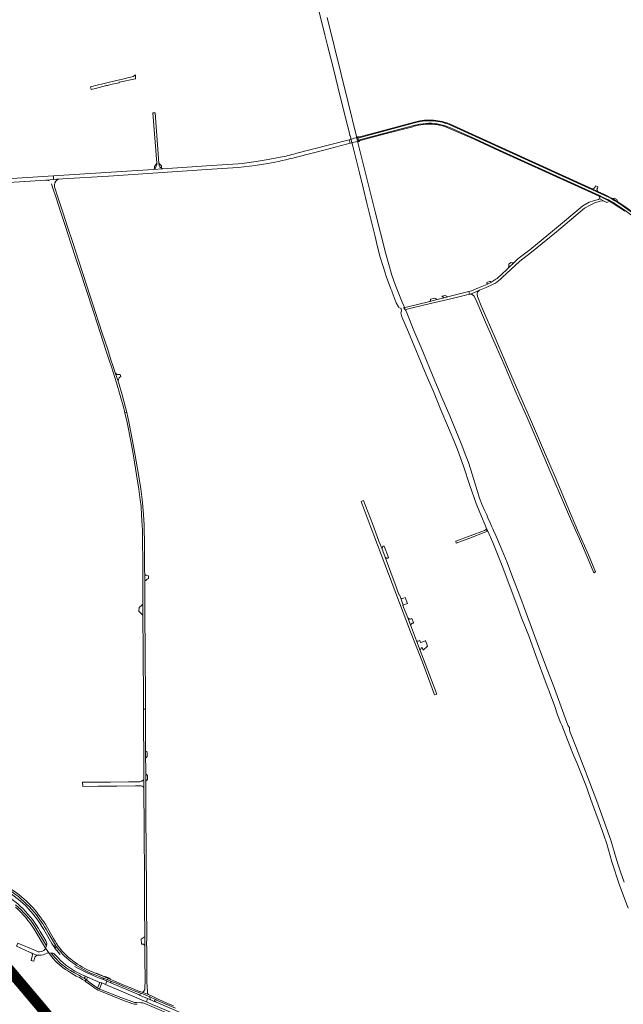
# Model space of a CAD drawing. Header units: metres. Extents: x 166325 to 190320, y 381923 to 404576.
# Tile 719 of 1056: x 173423 to 174268, y 394860 to 396238. Entities that reach past the tile are written whole.
import ezdxf

# ---------------------------------------------------------------- set-up
doc = ezdxf.new("R2010")
doc.units = ezdxf.units.M
for name, color, linetype, lineweight in [('B-WE-OG-WATER_BEEK-GV', 8, 'Continuous', 18), ('B-WE-VH-VERHARDING_ASFALT-GV', 8, 'Continuous', 18), ('B-WE-VH-VERHARDING_BETON-GV', 8, 'Continuous', 18), ('B-WE-VH-VERHARDING_BETONSTRAATSTEEN-GV', 8, 'Continuous', 18), ('B-WE-VH-VERHARDING_FUNDERING_ZAND-GV', 8, 'Continuous', 18), ('B-WE-VH-VERHARDING_GESLOTEN-GV', 8, 'Continuous', 18), ('B-WE-VH-VERHARDING_HALFVERHARDING-GV', 8, 'Continuous', 18), ('B-WE-VH-VERHARDING_N-WEG', 8, 'Continuous', 18), ('B-WE-VH-VERHARDING_STRAATBAKSTEEN-GV', 8, 'Continuous', 18)]:
    doc.layers.add(name, color=color, linetype=linetype, lineweight=lineweight)

msp = doc.modelspace()

# ---------------------------------------------------------------- linework, layer by layer
at = {"layer": 'B-WE-OG-WATER_BEEK-GV', "flags": 128}
for points in [[(173841.467, 396251.584), (173850.055, 396217.34), (173853.201, 396204.415), (173857.713, 396186.103), (173862.429, 396167.95), (173868.124, 396144.595), (173880.049, 396097.138), (173884.569, 396079.734), (173884.53, 396078.484), (173884.741, 396077.328), (173884.935, 396076.49), (173885.426, 396075.897), (173886.101, 396074.411), (173886.42, 396072.989), (173886.432, 396072.934), (173886.595, 396072.21), (173887.53, 396068.047), (173888.15, 396065.286), (173888.307, 396064.586), (173889.06, 396061.224), (173898.404, 396024.281), (173903.483, 396003.008), (173908.918, 395981.421), (173914.191, 395959.097), (173919.886, 395936.594), (173923.879, 395920.63), (173927.629, 395906.118), (173931.435, 395892.753), (173936.208, 395878.182), (173942.611, 395861.414), (173943.743, 395858.697), (173944.443, 395856.918), (173949.979, 395842.081), (173953.238, 395836.516), (173953.676, 395835.71), (173956.705, 395834.168), (173957.521, 395830.915), (173956.758, 395829.315), (173956.273, 395827.904), (173957.996, 395822.34), (173967.186, 395801.019), (173991.959, 395741.441), (174002.005, 395717.664), (174012.608, 395692.176), (174023.337, 395666.921), (174032.877, 395643.748), (174035.943, 395636.782), (174044.257, 395613.286), (174053.042, 395586.067), (174061.715, 395561.141), (174067.002, 395548.3), (174076.964, 395525.334), (174078.404, 395522.332), (174085.331, 395506.301), (174099.3, 395471.566), (174110.985, 395440.211), (174118.898, 395419.211), (174125.597, 395401.024), (174135.414, 395375.692), (174145.458, 395348.022), (174160.128, 395309.189), (174165.898, 395293.149), (174171.872, 395277.041), (174176.021, 395265.178), (174180.06, 395254.246), (174181.797, 395250.703), (174193.104, 395221.812), (174198.265, 395208.827), (174203.444, 395197.219), (174208.104, 395185.219), (174215.258, 395166.627), (174224.87, 395140.04), (174234.296, 395114.792), (174240.787, 395096.583), (174244.788, 395084.608), (174252.062, 395059.341), (174262.792, 395026.856), (174274.656, 394994.519)], [(174269.205, 395030.797), (174264.027, 395045.146), (174261.376, 395053.528), (174258.543, 395062.515), (174250.354, 395089.69), (174230.842, 395144.425), (174214.894, 395185.96), (174201.279, 395220.793), (174193.285, 395241.802), (174192.398, 395245.245), (174192.579, 395246.766), (174192.49, 395247.675), (174192.264, 395248.094), (174190.927, 395249.769), (174188.721, 395254.339), (174180.918, 395276.47), (174169.744, 395306.947), (174161.495, 395328.546), (174149.413, 395361.018), (174142.085, 395380.052), (174130.759, 395410.256), (174123.075, 395431.582), (174112.065, 395460.613), (174105.252, 395478.336), (174095.994, 395500.68), (174089.204, 395516.376), (174086.177, 395523.237), (174085.208, 395525.36), (174083.871, 395528.29), (174081.544, 395533.84), (174078.191, 395541.102), (174076.859, 395545.109), (174073.247, 395552.81), (174069.851, 395560.168), (174066.69, 395568.486), (174058.23, 395596.09), (174054.391, 395608.125), (174050.507, 395619.822), (174047.588, 395627.922), (174040.981, 395645.023), (174024.825, 395683.678), (174013.849, 395709.556), (174001.681, 395738.605), (173987.148, 395773.802), (173974.77, 395803.333), (173964.619, 395828.102), (173963.21, 395831.302), (173962.344, 395832.142), (173960.748, 395835.242), (173961.048, 395836.516), (173960.941, 395836.922), (173960.374, 395838.035), (173958.152, 395842.732), (173954.603, 395852.179), (173949.034, 395866.368), (173943.93, 395880.588), (173935.246, 395910.838), (173920.566, 395969.291), (173896.155, 396066.623), (173895.431, 396070.111), (173894.422, 396074.971), (173882.742, 396122.519), (173853.2, 396241.447)]]:
    msp.add_lwpolyline(points, dxfattribs=at)
at = {"layer": 'B-WE-VH-VERHARDING_ASFALT-GV', "flags": 128}
for points in [[(173612.454, 396108.123), (173609.133, 396107.842), (173614.536, 396037.486), (173614.602, 396036.624)], [(173617.693, 396036.441), (173617.605, 396037.647), (173612.454, 396108.123)], [(173983.172, 396096.812), (173979.282, 396096.021), (173975.422, 396095.093), (173914.81, 396078.782), (173896.77, 396074.063), (173896.61, 396074.753), (173895.871, 396074.565), (173896.212, 396073.1), (173896.278, 396072.818), (173975.651, 396093.929), (173983.343, 396095.827)], [(173983.343, 396095.827), (173975.651, 396093.929), (173896.278, 396072.818), (173897.018, 396069.639), (173907.39, 396072.41), (173974.795, 396090.361), (173982.316, 396092.064), (173987.66, 396092.894)], [(173987.66, 396092.894), (173982.316, 396092.064), (173974.795, 396090.361), (173907.39, 396072.41), (173897.018, 396069.639), (173897.083, 396069.359), (173897.479, 396067.659), (173898.36, 396067.883), (173898.11, 396068.782), (173932.7, 396078.223), (173973.342, 396088.692)], [(173995.02, 396092.312), (174000.832, 396092.222), (174004.02, 396091.944), (174007.193, 396091.533)], [(174002.163, 396097.813), (173999.835, 396097.952), (173996.17, 396098.003)], [(174018.474, 396089.783), (174025.922, 396086.944), (174059.466, 396071.912), (174094.605, 396055.851), (174234.592, 395992.209), (174239.002, 395990.209), (174247.001, 395986.269), (174249.348, 395985.038), (174251.168, 395984.011), (174253.013, 395982.902), (174262.24, 395976.913), (174270.452, 395971.219), (174294.154, 395953.804), (174295.948, 395952.611), (174295.524, 395951.85)], [(174059.466, 396071.912), (174025.922, 396086.944), (174018.474, 396089.783)], [(174018.87, 396088.413), (174025.671, 396085.662), (174059.05, 396071.003), (174094.191, 396054.941), (174234.178, 395991.299), (174238.56, 395989.312), (174246.559, 395985.372), (174248.857, 395984.167), (174250.677, 395983.14), (174252.469, 395982.063), (174261.67, 395976.091), (174269.86, 395970.413)], [(174290.141, 395961.315), (174269.67, 395975.983), (174261.61, 395981.424), (174259.289, 395982.935), (174255.864, 395985.058), (174252.429, 395987.065), (174249.152, 395988.869), (174241.037, 395992.912), (174231.673, 395997.173), (174224.017, 396000.656), (174024.216, 396091.531)], [(174291.229, 395961.727), (174290.723, 395962.128), (174270.23, 395976.812), (174262.17, 395982.253), (174259.816, 395983.785), (174256.391, 395985.908), (174252.911, 395987.941), (174249.634, 395989.745), (174246.314, 395991.47), (174241.451, 395993.822), (174232.087, 395998.083), (174224.431, 396001.566), (174024.63, 396092.441)], [(173810.108, 396046.001), (173850.242, 396056.191), (173885.409, 396065.529), (173884.169, 396070.464), (173809.102, 396050.972)], [(174270.452, 395971.219), (174262.24, 395976.913), (174253.013, 395982.902), (174251.168, 395984.011), (174249.348, 395985.038), (174247.001, 395986.269), (174239.002, 395990.209), (174234.592, 395992.209), (174094.605, 396055.851), (174059.466, 396071.912)], [(173787.466, 396045.814), (173770.756, 396042.618), (173753.976, 396039.813), (173747.151, 396038.812), (173740.575, 396037.991), (173733.983, 396037.308), (173728.458, 396036.844), (173691.262, 396034.092), (173623.232, 396029.669), (173609.759, 396028.793), (173469.965, 396019.772), (173469.948, 396016.036), (173469.943, 396014.801), (173474.072, 396015.114), (173477.517, 396015.325), (173482.864, 396015.652), (173546.792, 396019.563), (173691.773, 396029.002), (173728.604, 396031.592), (173736.553, 396032.283)], [(173736.553, 396032.283), (173752.529, 396034.437), (173761.306, 396035.831), (173770.066, 396037.33)], [(173459.341, 396013.999), (173469.943, 396014.801), (173469.948, 396016.036), (173469.965, 396019.772), (173323.843, 396010.342), (173311.894, 396009.528), (173203.069, 396002.62), (173174.761, 396000.745)], [(173609.759, 396028.793), (173623.232, 396029.669)], [(173170.17, 396002.072), (173165.809, 396002.639), (173166.351, 395997.136), (173166.418, 395994.946), (173193.252, 395996.782), (173214.491, 395998.165), (173227.18, 395998.992), (173240.845, 395999.882), (173289.202, 396003.032), (173459.341, 396013.999)], [(173471.374, 396007.093), (173471.866, 396009.86), (173473.154, 396012.153), (173474.675, 396013.934), (173476.391, 396014.884), (173477.517, 396015.325), (173474.072, 396015.114), (173469.943, 396014.801), (173459.341, 396013.999)], [(173467.073, 396008.871), (173469.183, 396002.441), (173473.584, 395989.158), (173480.897, 395966.904), (173486.793, 395948.917), (173494.346, 395925.725), (173502.394, 395901.091), (173509.057, 395880.8), (173513.748, 395866.202), (173518.411, 395852.099), (173522.98, 395837.884), (173525.845, 395829.223), (173531.059, 395813.391), (173535.812, 395798.929), (173543.328, 395775.832), (173547.932, 395761.619), (173551.016, 395752.236), (173558.229, 395730.114), (173568.438, 395694.733), (173570.003, 395687.908), (173572.59, 395688.549), (173571.019, 395695.401), (173566.189, 395713.017), (173560.777, 395730.896), (173560.32, 395732.297), (173556.563, 395743.82), (173553.548, 395753.065), (173550.466, 395762.445), (173545.862, 395776.655), (173538.345, 395799.757), (173533.59, 395814.223), (173528.376, 395830.058), (173525.514, 395838.711), (173520.945, 395852.925), (173516.282, 395867.028), (173511.592, 395881.623), (173504.926, 395901.921), (173496.88, 395926.552), (173489.326, 395949.744), (173483.429, 395967.734), (173476.115, 395989.993), (173471.714, 396003.276), (173471.379, 396004.581)], [(173470.13, 394951.933), (173459.021, 394970.976)], [(173443.075, 394964.898), (173458.878, 394938.47)], [(173458.878, 394938.47), (173460.044, 394941.702), (173443.808, 394968.591)], [(173451.515, 394961.779), (173459.132, 394948.829)], [(173479.417, 394929.754), (173472.009, 394938.564), (173471.792, 394938.875), (173470.46, 394940.779), (173470.405, 394940.866), (173467.707, 394945.152), (173456.459, 394964.494)], [(173462.596, 394959.756), (173472.895, 394942.452), (173472.934, 394942.394), (173474.259, 394940.442), (173476.041, 394938.15), (173477.072, 394936.751), (173479.177, 394934.113), (173481.274, 394931.692), (173482.78, 394930.067), (173485.358, 394927.43), (173488.147, 394924.816), (173491.852, 394921.693), (173494.087, 394919.853), (173498.433, 394916.745), (173501.993, 394914.256), (173505.445, 394912.097), (173512.71, 394908.085), (173517.098, 394905.836), (173521.821, 394903.653), (173528.478, 394900.876), (173532.786, 394899.177), (173540.793, 394895.873), (173545.469, 394893.976), (173545.579, 394894.248), (173546.315, 394896.174), (173541.587, 394898.133), (173541.366, 394898.22), (173534.26, 394901.004), (173533.297, 394901.381)], [(173444.626, 394935.068), (173420, 394945.628), (173418.02, 394941.013)], [(173418.02, 394941.013), (173436.54, 394932.971), (173439.743, 394931.58), (173443.12, 394930.114), (173445.014, 394929.327), (173446.989, 394928.773)], [(173457.908, 394930.025), (173462.008, 394931.915), (173462.53, 394932.048), (173462.978, 394932.062), (173463.391, 394931.973), (173458.878, 394938.47)], [(173460.044, 394941.702), (173458.878, 394938.47), (173463.391, 394931.973), (173466.709, 394931.527)], [(173466.709, 394931.527), (173463.391, 394931.973), (173467.344, 394926.562)], [(173472.08, 394925.057), (173466.709, 394931.527)], [(173471.507, 394930.225), (173471.531, 394930.205), (173471.555, 394930.185), (173476.278, 394924.924)], [(173489.909, 394906.534), (173495.796, 394902.745), (173501.849, 394899.225)], [(173514.083, 394892.382), (173515.822, 394894.298), (173514.676, 394895.148), (173513.1, 394896.23), (173509.306, 394898.51), (173505.334, 394900.461), (173499.384, 394903.694), (173493.592, 394907.204)], [(173509.003, 394901.675), (173514.754, 394899.214)], [(173514.754, 394899.214), (173517.631, 394897.983), (173534.95, 394890.571), (173536.911, 394889.732), (173537.059, 394890.004), (173537.744, 394889.717), (173542.577, 394887.697), (173542.927, 394887.547), (173544.819, 394892.336), (173544.13, 394892.679), (173538.414, 394895.11), (173534.35, 394896.578), (173529.819, 394898.498), (173523.723, 394901.185), (173517.98, 394903.647), (173511.496, 394906.524)], [(173533.297, 394901.381), (173529.569, 394902.842), (173517.622, 394908.072)], [(173581.17, 394863.098), (173564.361, 394869.441), (173535.879, 394880.477), (173534.382, 394881.098), (173533.022, 394881.738), (173531.691, 394882.437), (173529.645, 394883.665), (173527.691, 394885.034), (173521.317, 394889.838), (173517.33, 394893.122), (173516.211, 394894.009), (173515.822, 394894.298), (173514.083, 394892.382)], [(173514.935, 394891.724), (173521.017, 394887.455), (173526.057, 394883.661)], [(173638.252, 394857.662), (173627.899, 394862.047), (173617.614, 394866.589), (173609.783, 394870.515), (173603.08, 394873.61), (173602.599, 394873.832), (173601.83, 394874.187), (173595.108, 394876.481), (173594.332, 394876.731), (173588.977, 394878.458), (173582.894, 394880.872), (173568.552, 394886.69), (173551.414, 394894.061), (173549.775, 394894.74), (173546.315, 394896.174), (173545.579, 394894.248), (173545.469, 394893.976), (173550.08, 394892.107), (173552.307, 394891.302), (173557.553, 394889.246), (173568.193, 394884.629), (173581.94, 394878.999), (173585.279, 394877.774), (173591.682, 394875.648), (173593.36, 394875.059), (173594.983, 394874.41), (173602.638, 394871.347), (173604.207, 394870.665), (173607.813, 394869.097), (173612.545, 394866.932), (173614.361, 394865.999), (173617.454, 394864.41), (173640.662, 394854.41)], [(173534.988, 394878.636), (173563.531, 394867.251), (173579.575, 394861.186)], [(173682.278, 394824.622), (173610.887, 394855.278), (173607.815, 394856.597), (173598.964, 394860.398), (173595.208, 394861.729), (173593.928, 394861.938), (173592.634, 394862.024), (173586.152, 394862.142)]]:
    msp.add_lwpolyline(points, dxfattribs=at)
at = {"layer": 'B-WE-VH-VERHARDING_ASFALT-GV'}
for points in [[(173973.342, 396088.692, -0.02209494), (173981.132, 396090.662)], [(173981.132, 396090.662, -0.04650865), (173995.02, 396092.312)], [(173996.17, 396098.003, 0.0402375), (173983.172, 396096.812)], [(173983.343, 396095.827, -0.04019836), (173996.181, 396097.003)], [(173987.66, 396092.894, -0.11861812), (174018.474, 396089.783)], [(173996.181, 396097.003, -0.02170208), (174002.079, 396096.817)], [(174002.079, 396096.817, -0.04098599), (174014.228, 396094.783)], [(174014.473, 396095.752, 0.04101629), (174002.163, 396097.813)], [(174007.193, 396091.533, -0.05601301), (174018.87, 396088.413)], [(174024.216, 396091.531, 0.02920347), (174014.228, 396094.783)], [(174024.63, 396092.441, 0.04694837), (174014.473, 396095.752)], [(173770.066, 396037.33, 0.02404698), (173810.108, 396046.001)], [(173809.102, 396050.972, -0.02209328), (173787.466, 396045.814)], [(173614.602, 396036.624, -0.11132945), (173613.964, 396033.085)], [(173618.489, 396033.494, -0.10386412), (173617.693, 396036.441)], [(173611.451, 396029.809, -0.06047979), (173609.759, 396028.793)], [(173623.232, 396029.669, -0.06438002), (173621.45, 396030.394)], [(173459.341, 396013.999, -0.15076679), (173463.764, 396012.94)], [(173471.379, 396004.581, -0.06488828), (173471.374, 396007.093)], [(173394.771, 395017.829, -0.07087769), (173427.388, 394993.375)], [(173431.072, 394997.594, 0.0683011), (173397.336, 395022.714)], [(173408.122, 395019.657, -0.06637142), (173439.568, 394992.78)], [(173437.907, 394998.476, 0.05621175), (173411.052, 395020.776)], [(173443.808, 394968.591, 0.08006253), (173416.982, 394998.895)], [(173459.021, 394970.976, 0.04908203), (173437.907, 394998.476)], [(173416.632, 394995.782, -0.07422516), (173443.075, 394964.898)], [(173427.388, 394993.375, -0.06537388), (173451.515, 394961.779)], [(173456.459, 394964.494, 0.0658418), (173431.072, 394997.594)], [(173439.568, 394992.78, -0.05437942), (173462.596, 394959.756)], [(173459.132, 394948.829, -0.09624156), (173460.333, 394946.219)], [(173460.333, 394946.219, -0.15342975), (173460.044, 394941.702)], [(173490.54, 394925.895, -0.08655073), (173470.13, 394951.933)], [(173458.878, 394938.47, -0.44317141), (173444.626, 394935.068)], [(173446.989, 394928.773, 0.16521814), (173457.908, 394930.025)], [(173466.709, 394931.527, -0.21431067), (173471.507, 394930.225)], [(173467.344, 394926.562, 0.08783157), (173489.909, 394906.534)], [(173493.592, 394907.204, -0.07654227), (173472.08, 394925.057)], [(173476.278, 394924.924, 0.09958301), (173509.003, 394901.675)], [(173517.622, 394908.072, -0.06072752), (173490.54, 394925.895)], [(173511.496, 394906.524, -0.00924306), (173500.081, 394912.587)], [(173501.849, 394899.225, -0.04852959), (173510.714, 394894.721)], [(173510.714, 394894.721, -0.01995448), (173514.083, 394892.382)], [(173514.083, 394892.382, -0.00521199), (173514.935, 394891.724)], [(173526.057, 394883.661, 0.06663265), (173534.988, 394878.636)], [(173579.575, 394861.186, 0.09055307), (173587.009, 394859.827)], [(173586.152, 394862.142, -0.08590447), (173581.17, 394863.098)]]:
    msp.add_lwpolyline(points, format="xyb", dxfattribs=at)
at = {"layer": 'B-WE-VH-VERHARDING_ASFALT-GV', "flags": 128}
for points in [[(173896.648, 396071.229), (173896.212, 396073.1), (173896.042, 396073.832), (173884.169, 396070.464), (173885.409, 396065.529), (173897.281, 396068.509), (173897.083, 396069.359)], [(173564.265, 395739.035), (173563.349, 395741.8), (173562.047, 395741.563), (173559.874, 395741.474), (173558.7, 395741.77), (173558.646, 395741.783), (173558.03, 395742.361), (173557.474, 395742.883), (173557.118, 395743.217), (173556.563, 395743.82), (173560.32, 395732.297), (173560.45, 395733.064), (173560.577, 395733.667), (173560.696, 395734.235), (173560.818, 395734.817), (173560.907, 395734.999), (173561.805, 395736.821), (173562.999, 395738.143)], [(173595.185, 395420.39), (173595.268, 395404.874), (173595.269, 395404.663), (173595.57, 395354.519), (173595.962, 395283.977), (173596.042, 395273.238), (173598.707, 395273.215), (173598.627, 395283.995), (173598.235, 395354.533), (173597.933, 395404.89), (173597.836, 395441.643), (173597.736, 395452.56), (173597.651, 395461.765), (173597.598, 395467.52), (173597.54, 395490.254), (173597.392, 395508.918), (173597.108, 395523.365), (173596.813, 395530.968), (173595.985, 395545.076), (173595.179, 395557.047), (173594.113, 395566.695), (173592.184, 395581.729), (173588.982, 395601.832), (173584.451, 395628.203), (173580.662, 395648.833), (173575.651, 395675.199), (173572.59, 395688.549), (173570.003, 395687.908), (173573.042, 395674.652), (173578.043, 395648.343), (173581.827, 395627.737), (173586.353, 395601.397), (173589.545, 395581.35), (173591.466, 395566.379), (173592.524, 395556.811), (173593.325, 395544.908), (173594.152, 395530.838), (173594.444, 395523.287), (173594.727, 395508.881), (173594.811, 395498.345), (173594.875, 395490.24), (173594.933, 395467.509)], [(173954.575, 395433.005), (173953.706, 395433.846), (173948.002, 395449.373), (173945.692, 395455.662), (173934.319, 395485.723), (173929.556, 395498.313), (173925.779, 395508.297), (173917.022, 395531.443), (173903.943, 395565.046), (173900.752, 395563.833), (173913.672, 395530.442), (173969.934, 395381.262), (173986.512, 395339.029), (174003.74, 395293.203), (174006.691, 395294.235), (173990.562, 395337.063), (173983.67, 395355.28), (173978.551, 395368.811), (173970.098, 395391.153), (173966.222, 395400.918), (173959.418, 395418.056), (173959.575, 395418.728), (173956.298, 395428.298), (173956.187, 395428.602)], [(173601.83, 394874.187), (173601.499, 394877.947), (173601.114, 394884.015), (173600.818, 394891.684), (173600.818, 394902.521), (173600.741, 394916), (173600.626, 394926.789), (173600.588, 394939.213), (173600.443, 394942.584), (173600.529, 394954.303), (173600.468, 394963.761), (173600.26, 394989.127), (173600.231, 394998.861), (173600.134, 395023.803), (173600.049, 395037.505), (173599.871, 395056.701), (173599.724, 395083.795), (173599.42, 395115.634), (173599.183, 395152.485), (173599.121, 395172.857), (173599.092, 395182.181), (173599.069, 395189.887), (173599.038, 395205.187), (173599.021, 395214.027), (173599.018, 395215.225), (173598.908, 395240.998), (173598.82, 395258.176), (173598.707, 395273.215), (173596.042, 395273.238), (173596.156, 395258.16), (173596.243, 395240.987), (173596.353, 395215.216), (173596.404, 395189.88), (173596.452, 395174.229), (173596.485, 395163.445), (173596.518, 395152.473), (173596.755, 395115.613), (173597.059, 395083.775), (173597.206, 395056.681), (173597.384, 395037.485), (173597.47, 395023.789), (173597.566, 394998.853), (173597.595, 394989.113), (173597.803, 394963.758), (173597.746, 394954.125), (173597.745, 394954.07), (173597.778, 394942.523), (173597.781, 394942.459), (173597.924, 394939.152), (173597.961, 394926.77), (173598.076, 394915.978), (173598.153, 394902.513), (173598.153, 394891.662), (173598.081, 394883.765), (173598.056, 394882.315), (173597.979, 394880.974), (173597.887, 394880.577), (173597.807, 394880.289), (173597.658, 394880.008), (173597.283, 394879.408), (173595.108, 394876.481)], [(173549.459, 394890.135), (173547.966, 394890.768), (173544.819, 394892.336), (173542.927, 394887.547), (173596.57, 394864.608), (173600.037, 394863.126), (173601.548, 394867.999), (173590.307, 394872.808), (173589.998, 394872.939), (173550.159, 394889.838)], [(173602.638, 394871.347), (173594.983, 394874.41), (173593.36, 394875.059), (173589.998, 394872.939), (173590.307, 394872.808), (173601.548, 394867.999), (173605.727, 394866.211), (173604.207, 394870.665)], [(173612.104, 394857.966), (173647.893, 394842.662), (173683.524, 394827.329), (173685.377, 394832.06), (173613.023, 394863.084), (173611.087, 394863.914), (173607.08, 394865.632), (173605.727, 394866.211), (173601.548, 394867.999), (173600.037, 394863.126), (173609.029, 394859.281)]]:
    msp.add_lwpolyline(points, close=True, dxfattribs=at)
at = {"layer": 'B-WE-VH-VERHARDING_BETON-GV', "flags": 128}
for points in [[(174033.543, 395508.186), (174034.041, 395505.457), (174051.419, 395512.173), (174075.347, 395521.297), (174077.518, 395521.962), (174075.961, 395524.914), (174075.074, 395523.984), (174073.513, 395523.39)], [(173601.22, 395213.143), (173600.417, 395213.582), (173599.596, 395214.03), (173599.021, 395214.027), (173599.038, 395205.187), (173599.614, 395205.164), (173600.433, 395205.767), (173600.906, 395206.115), (173601.126, 395206.288)], [(173600.809, 395180.91), (173600.481, 395181.279), (173599.668, 395182.193), (173599.092, 395182.181), (173599.121, 395172.857), (173599.697, 395172.844), (173600.514, 395173.565), (173601.462, 395174.401), (173601.46, 395180.307)], [(173595.857, 394943.878), (173597.13, 394942.943), (173597.305, 394942.814), (173597.781, 394942.459), (173597.778, 394942.523), (173597.745, 394954.07), (173597.746, 394954.125), (173597.274, 394953.816), (173597.122, 394953.719), (173595.673, 394952.79), (173592.852, 394950.981), (173592.997, 394944.649), (173593.031, 394944.17), (173595.272, 394944.155)], [(173388.667, 394930.253), (173388.223, 394929.849), (173385.92, 394927.75), (173385.538, 394927.402), (173388.152, 394924.548), (173414.524, 394894.574), (173439.813, 394864.416), (173449.358, 394853.034), (173450.448, 394851.712), (173450.797, 394852), (173453.1, 394853.9), (173453.562, 394854.282), (173443.623, 394866.309), (173429.715, 394883.021), (173415.01, 394900.231), (173398.989, 394918.675)], [(173391.575, 394932.904), (173391.274, 394932.629), (173389.07, 394930.621), (173388.667, 394930.253), (173398.989, 394918.675), (173415.01, 394900.231), (173429.715, 394883.021), (173443.623, 394866.309), (173453.562, 394854.282), (173454.032, 394854.67), (173456.308, 394856.548), (173456.65, 394856.831), (173453.191, 394861.022), (173447.258, 394868.135), (173435.265, 394882.516), (173415.046, 394906.272), (173398.409, 394925.274)]]:
    msp.add_lwpolyline(points, close=True, dxfattribs=at)
at = {"layer": 'B-WE-VH-VERHARDING_BETONSTRAATSTEEN-GV', "flags": 128}
for points in [[(174231.586, 396002.153), (174232.487, 396004.286), (174228.938, 396005.876), (174227.885, 396003.665), (174227.335, 396002.512), (174224.431, 396001.566), (174232.087, 395998.083), (174230.733, 396001.338), (174231.187, 396001.772)], [(174259.035, 395986.782), (174255.68, 395988.404), (174254.771, 395988.252), (174252.911, 395987.941), (174256.391, 395985.908), (174259.816, 395983.785), (174259.334, 395985.636)], [(174081.003, 395872.318), (174076.922, 395870.503), (174077.027, 395869.475), (174077.744, 395868.265), (174082.528, 395870.689), (174081.739, 395872.02)], [(173959.575, 395418.728), (173961.452, 395419.476), (173965.546, 395421.108), (173962.441, 395429.409), (173960.146, 395428.607), (173957.533, 395427.693), (173956.298, 395428.298)], [(173594.542, 395405.395), (173594.794, 395405.145), (173595.145, 395404.797), (173595.269, 395404.663), (173595.268, 395404.874), (173595.185, 395420.39), (173595.067, 395420.261), (173594.715, 395419.933), (173594.47, 395419.705), (173593.119, 395418.447), (173590.095, 395415.631), (173589.594, 395410.301), (173593.182, 395406.744)], [(173974.284, 395393.63), (173973.978, 395394.373), (173971.958, 395400.044), (173969.877, 395399.229), (173969.081, 395399.321), (173968.514, 395399.386), (173967.426, 395399.708), (173966.515, 395400.624), (173966.222, 395400.918), (173970.098, 395391.153), (173971.192, 395392.777), (173971.734, 395393.082), (173972.342, 395393.334), (173972.975, 395393.512), (173973.626, 395393.611)], [(173987.889, 395355.837), (173993.923, 395361.31), (173991.019, 395369.227), (173990.852, 395368.867), (173984.489, 395366.536), (173984.396, 395366.801), (173983.819, 395366.59), (173982.797, 395369.231), (173980.545, 395368.456), (173979.609, 395368.314), (173978.551, 395368.811), (173983.67, 395355.28), (173984.184, 395357.268), (173985.062, 395358.525), (173985.268, 395358.737), (173985.531, 395358.897), (173985.826, 395358.984), (173986.133, 395358.991), (173986.432, 395358.92), (173986.702, 395358.774), (173986.926, 395358.564)], [(173444.608, 394926.754), (173446.989, 394928.773), (173445.014, 394929.327), (173443.12, 394930.114), (173439.743, 394931.58), (173440.36, 394929.983), (173440.372, 394928.67), (173440.325, 394927.929), (173440.099, 394926.996), (173438.553, 394921.632), (173439.305, 394921.306), (173442.163, 394920.275), (173442.518, 394920.155), (173443.795, 394925.711)], [(173474.259, 394940.442), (173472.934, 394942.394), (173470.405, 394940.866), (173470.46, 394940.779), (173471.792, 394938.875), (173472.009, 394938.564), (173472.482, 394938.92), (173472.565, 394939.366), (173473.149, 394939.737), (173473.645, 394940.052)], [(173529.569, 394902.842), (173533.297, 394901.381), (173533.506, 394901.9), (173529.814, 394903.433)], [(173533.506, 394901.9), (173533.297, 394901.381), (173534.26, 394901.004), (173534.464, 394901.506)], [(173516.211, 394894.009), (173517.631, 394897.983), (173514.754, 394899.214), (173513.1, 394896.23), (173514.676, 394895.148), (173515.822, 394894.298)], [(173534.382, 394881.098), (173537.744, 394889.717), (173537.059, 394890.004), (173536.911, 394889.732), (173534.95, 394890.571), (173531.691, 394882.437), (173533.022, 394881.738)], [(173540.793, 394895.873), (173540.07, 394895.627), (173539.747, 394895.518), (173539.328, 394895.39), (173538.871, 394895.25), (173538.414, 394895.11), (173544.13, 394892.679), (173544.819, 394892.336), (173547.966, 394890.768), (173549.459, 394890.135), (173550.159, 394889.838), (173550.08, 394892.107), (173545.469, 394893.976)], [(173612.545, 394866.932), (173611.087, 394863.914), (173613.023, 394863.084), (173614.361, 394865.999)]]:
    msp.add_lwpolyline(points, close=True, dxfattribs=at)
for points in [[(174238.56, 395989.312), (174234.178, 395991.299)], [(174235.08, 395988.692), (174235.128, 395988.173), (174235.034, 395987.66), (174240.133, 395984.982), (174244.767, 395982.548), (174248.857, 395984.167), (174246.559, 395985.372), (174238.56, 395989.312)], [(173997.038, 395844.097), (174007.414, 395846.704)], [(174004.127, 395848.676), (173997.875, 395847.061)], [(173596.485, 395163.445), (173596.452, 395174.229), (173595.979, 395174.22), (173595.798, 395173.839), (173595.591, 395173.656), (173594.948, 395173.157), (173594.38, 395172.8), (173594.259, 395172.724), (173593.531, 395172.36), (173592.771, 395172.07), (173590.981, 395171.515), (173590.245, 395171.448), (173575.234, 395171.307), (173550.006, 395171.013), (173519.296, 395170.722), (173510.781, 395170.676), (173510.872, 395164.81)], [(173510.872, 395164.81), (173532.679, 395165.096), (173558.552, 395165.315), (173584.885, 395165.757), (173591.466, 395165.642)], [(173541.987, 394898.409), (173534.464, 394901.506), (173534.26, 394901.004)], [(173534.26, 394901.004), (173541.366, 394898.22)]]:
    msp.add_lwpolyline(points, dxfattribs=at)
at = {"layer": 'B-WE-VH-VERHARDING_BETONSTRAATSTEEN-GV'}
for points in [[(174234.178, 395991.299, -0.11429513), (174235.08, 395988.692)], [(173997.875, 395847.061, -0.2488164), (173997.038, 395844.097)], [(174007.414, 395846.704, -0.1059013), (174004.127, 395848.676)], [(173591.466, 395165.642, -0.06276352), (173593.826, 395165.272)], [(173593.826, 395165.272, -0.01510897), (173594.404, 395165.085)], [(173594.806, 395164.93, -0.06722592), (173596.011, 395163.993)], [(173541.366, 394898.22, 0.17544535), (173541.987, 394898.409)]]:
    msp.add_lwpolyline(points, format="xyb", dxfattribs=at)
at = {"layer": 'B-WE-VH-VERHARDING_FUNDERING_ZAND-GV', "flags": 128}
msp.add_lwpolyline([(174013.73, 395851.157), (174016.933, 395849.096), (174022.289, 395850.442), (174020.363, 395851.449), (174018.69, 395852.438)], close=True, dxfattribs=at)
at = {"layer": 'B-WE-VH-VERHARDING_GESLOTEN-GV', "flags": 128}
msp.add_lwpolyline([(173545.139, 396146.485), (173545.417, 396146.555), (173550.192, 396147.755), (173551.935, 396148.141), (173552.342, 396148.225), (173561.973, 396150.215), (173561.845, 396150.862), (173584.97, 396155.517), (173584.62, 396161.284), (173581.557, 396158.778), (173579.915, 396158.359), (173573.673, 396156.958), (173570.921, 396156.34), (173560.468, 396153.994), (173548.212, 396151.166), (173521.86, 396144.278), (173522.787, 396140.714), (173528.668, 396142.345), (173544.421, 396146.304)], close=True, dxfattribs=at)
for points in [[(173614.602, 396036.624), (173614.536, 396037.486), (173611.253, 396032.954), (173611.282, 396032.454), (173611.331, 396031.606), (173611.373, 396030.87), (173611.451, 396029.809)], [(173621.338, 396033.774), (173617.605, 396037.647), (173617.693, 396036.441)], [(173621.45, 396030.394), (173621.432, 396031.412), (173621.389, 396032.499), (173621.363, 396033.15), (173621.338, 396033.774)]]:
    msp.add_lwpolyline(points, dxfattribs=at)
at = {"layer": 'B-WE-VH-VERHARDING_GESLOTEN-GV'}
for points in [[(173611.451, 396029.809, 0.1279865), (173613.964, 396033.085)], [(173618.489, 396033.494, 0.14733739), (173621.45, 396030.394)]]:
    msp.add_lwpolyline(points, format="xyb", dxfattribs=at)
at = {"layer": 'B-WE-VH-VERHARDING_HALFVERHARDING-GV', "flags": 128}
for points in [[(174235.034, 395987.66), (174233.742, 395987.054), (174233.054, 395986.835), (174231.49, 395986.335), (174226.111, 395984.864), (174220.326, 395982.861), (174211.444, 395977.73), (174171.687, 395944.578), (174137.013, 395916.134), (174120.428, 395903.63), (174114.416, 395897.917), (174106.747, 395890.63), (174095.773, 395880.203)], [(174098.509, 395877.285), (174123.018, 395900.574), (174139.487, 395912.99), (174174.237, 395941.495), (174213.742, 395974.438), (174222.327, 395979.397), (174227.953, 395982.232), (174235.458, 395984.214), (174240.133, 395984.982), (174235.034, 395987.66)], [(174089.451, 395874.973), (174083.732, 395871.33), (174082.528, 395870.689), (174077.744, 395868.265), (174076.717, 395867.753), (174065.177, 395862.835), (174055.528, 395859.001), (174051.587, 395857.982), (174052.538, 395854.303), (174056.48, 395855.322), (174066.664, 395859.648), (174075.81, 395863.533)], [(174065.322, 395858.549), (174066.664, 395859.648), (174056.48, 395855.322), (174052.538, 395854.303)], [(174226.719, 395464.131), (174229.178, 395465.216), (174219.012, 395489.144), (174203.897, 395523.738), (174191.063, 395553.49), (174173.814, 395595.005), (174156.143, 395636.253), (174139.238, 395675.509), (174136.421, 395681.946), (174122.962, 395712.697), (174105.767, 395752.456), (174087.135, 395796.155), (174068.741, 395837.73), (174063.976, 395850.988), (174063.149, 395853.949)], [(174059.037, 395851.545), (174063.025, 395843.575), (174074.984, 395815.035), (174088.671, 395784.135), (174102.398, 395752.261), (174116.516, 395718.757), (174133.234, 395681.445), (174150.25, 395642.105), (174167.008, 395602.625), (174183.979, 395562.366), (174193.869, 395539.561), (174201.462, 395522.632), (174206.468, 395511.473), (174218.55, 395483.296), (174226.719, 395464.131)]]:
    msp.add_lwpolyline(points, dxfattribs=at)
at = {"layer": 'B-WE-VH-VERHARDING_HALFVERHARDING-GV'}
for points in [[(174075.81, 395863.533, 0.0962126), (174098.509, 395877.285)], [(174095.773, 395880.203, -0.02718402), (174089.451, 395874.973)], [(174052.538, 395854.303, -0.16136352), (174057.396, 395852.987)], [(174057.396, 395852.987, -0.06842692), (174059.037, 395851.545)], [(174063.149, 395853.949, -0.04084772), (174063.175, 395854.831)], [(174063.175, 395854.831, -0.20849988), (174065.322, 395858.549)]]:
    msp.add_lwpolyline(points, format="xyb", dxfattribs=at)
at = {"layer": 'B-WE-VH-VERHARDING_HALFVERHARDING-GV', "flags": 128}
for points in [[(174052.538, 395854.303), (174051.587, 395857.982), (174027.199, 395851.676), (174022.289, 395850.442), (174016.933, 395849.096), (174007.414, 395846.704), (173997.038, 395844.097), (173964.272, 395836.115), (173961.39, 395835.413), (173962.66, 395832.222), (173964.274, 395832.668), (173965.365, 395832.97), (173972.717, 395835.003), (173997.723, 395841.082), (174028.151, 395847.997)], [(173932.991, 395501.19), (173931.849, 395501.151), (173931.337, 395500.873), (173930.576, 395500.012), (173929.556, 395498.313), (173934.319, 395485.723), (173935.798, 395484.65), (173937.094, 395484.341), (173938.147, 395484.481), (173938.716, 395484.84), (173939.127, 395485.428)], [(173603.108, 395459.6), (173602.858, 395459.571), (173600.678, 395460.18), (173599.354, 395460.84), (173599.028, 395461.109), (173598.591, 395461.471), (173598.236, 395461.765), (173597.651, 395461.765), (173597.736, 395452.56), (173598.335, 395452.566), (173599.07, 395453.372), (173599.085, 395453.389), (173601.074, 395455.214), (173603.116, 395455.976)]]:
    msp.add_lwpolyline(points, close=True, dxfattribs=at)
at = {"layer": 'B-WE-VH-VERHARDING_N-WEG', "const_width": 15, "flags": 128}
msp.add_lwpolyline([(173389.07, 394930.621), (173453.797, 394853.998), (173517.172, 394777.088)], dxfattribs=at)
at = {"layer": 'B-WE-VH-VERHARDING_STRAATBAKSTEEN-GV', "flags": 128}
for points in [[(174106.747, 395890.63), (174114.416, 395897.917), (174113.481, 395897.909), (174111.879, 395898.039), (174110.626, 395898.311), (174107.632, 395896.037)], [(173541.366, 394898.22), (173541.587, 394898.133), (173546.315, 394896.174), (173549.775, 394894.74)], [(173549.771, 394896.139), (173542.352, 394898.987)]]:
    msp.add_lwpolyline(points, dxfattribs=at)
at = {"layer": 'B-WE-VH-VERHARDING_STRAATBAKSTEEN-GV'}
for points in [[(174107.632, 395896.037, -0.15107909), (174106.747, 395890.63)], [(173542.352, 394898.987, -0.18545764), (173541.987, 394898.409)]]:
    msp.add_lwpolyline(points, format="xyb", dxfattribs=at)

doc.saveas('drawing.dxf')
